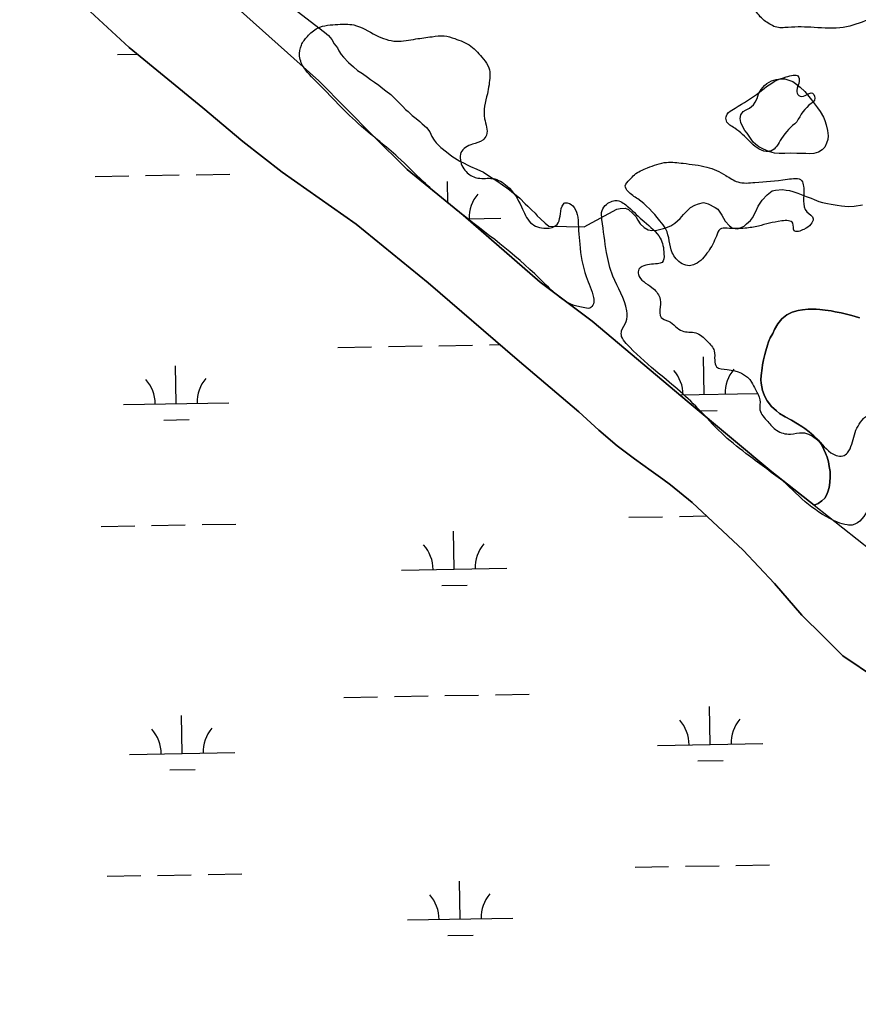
# Model space of a CAD drawing. Extents: x 3887375 to 3925618, y 296674 to 322633.
# Drawn here: x 3899133 to 3899931, y 311546 to 312486 of the extents above; entities that cross this region are included whole.
import ezdxf

# ---------------------------------------------------------------- set-up
doc = ezdxf.new("R2010")
doc.units = 0
for name, color, linetype in [('V-RIVR-EDGE', 7, 'Continuous'), ('V-TOPO-SHOR', 7, 'Continuous'), ('V-WETL-SWMP', 7, 'Continuous')]:
    doc.layers.add(name, color=color, linetype=linetype)

msp = doc.modelspace()

# ---------------------------------------------------------------- linework, layer by layer
at = {"layer": 'V-RIVR-EDGE'}
for points in [[(3896115.81, 312736.34), (3896123.65, 312723.71), (3896129.94, 312714.39), (3896135.57, 312703.73), (3896139.52, 312690.42), (3896139.84, 312681.44), (3896138.16, 312674.8), (3896136.82, 312674.13), (3896128.53, 312683.13), (3896119.59, 312696.46), (3896111.3, 312706.79), (3896107.31, 312707.79), (3896104.98, 312706.47), (3896104.3, 312701.15), (3896107.93, 312688.84), (3896111.24, 312681.18), (3896123.51, 312667.18), (3896140.75, 312647.19), (3896160.96, 312617.21), (3896188.48, 312584.89), (3896210.04, 312563.22), (3896237.58, 312538.54), (3896253.51, 312524.87), (3896271.43, 312512.52), (3896287.7, 312501.84), (3896298.99, 312494.83), (3896306.95, 312486.83), (3896325.83, 312456.19), (3896335.76, 312438.54), (3896350.69, 312424.2), (3896373.59, 312404.53), (3896404.79, 312381.84), (3896441.98, 312359.47), (3896468.87, 312343.44), (3896491.13, 312332.41), (3896500.09, 312327.07), (3896508.39, 312318.73), (3896515.34, 312306.41), (3896528.25, 312284.43), (3896534.87, 312271.78), (3896552.8, 312258.77), (3896583.01, 312239.74), (3896613.56, 312220.04), (3896639.77, 312198.69), (3896665.32, 312175.69), (3896698.52, 312152.99), (3896718.44, 312138.98), (3896746.97, 312114.63), (3896768.21, 312094.29), (3896793.75, 312068.29), (3896812.65, 312048.29), (3896828.9, 312029.96), (3896844.47, 312006.31), (3896867.36, 311982.32), (3896895.89, 311955.97), (3896948.98, 311909.95), (3896976.52, 311885.61), (3896985.15, 311878.61), (3896997.77, 311872.92), (3897005.41, 311870.24), (3897020.03, 311862.89), (3897041.6, 311845.88), (3897061.18, 311830.87), (3897070.14, 311823.86), (3897078.77, 311813.86), (3897087.7, 311797.55), (3897092.33, 311785.56), (3897096.96, 311776.91), (3897111.21, 311756.25), (3897119.5, 311747.25), (3897129.46, 311738.58), (3897149.37, 311722.57), (3897170.94, 311704.56), (3897186.2, 311690.56), (3897201.78, 311670.24), (3897228.63, 311633.26), (3897264.74, 311581.63), (3897280, 311564.96), (3897305.21, 311539.96), (3897328.43, 311515.63), (3897360.94, 311485.95), (3897388.81, 311458.28), (3897419.34, 311434.26), (3897433.94, 311420.26), (3897454.49, 311394.6), (3897475.04, 311368.28), (3897490.64, 311354.61), (3897505.56, 311336.62), (3897515.83, 311319.63), (3897527.76, 311305.3), (3897546.67, 311288.3), (3897564.61, 311280.6), (3897578.22, 311271.26), (3897592.82, 311257.92), (3897613.06, 311238.59), (3897630.3, 311218.92), (3897644.55, 311200.6), (3897648.87, 311196.6), (3897654.85, 311195.92), (3897664.81, 311187.91), (3897681.4, 311173.9), (3897695.99, 311156.24), (3897728.16, 311123.24), (3897747.72, 311099.25), (3897753.68, 311088.26), (3897756.67, 311085.6), (3897762.65, 311082.92), (3897779.57, 311067.58), (3897798.47, 311046.92), (3897815.39, 311028.59), (3897831.98, 311014.58), (3897852.23, 310999.9), (3897867.82, 310985.56), (3897880.75, 310970.23), (3897894, 310949.25), (3897907.58, 310928.6), (3897922.16, 310908.28), (3897948.03, 310879.62), (3897967.26, 310856.62), (3897987.83, 310835.29), (3898011.71, 310813.28), (3898048.56, 310785.26), (3898064.49, 310774.25), (3898081.41, 310759.24), (3898099.65, 310738.91), (3898112.92, 310724.58), (3898123.19, 310708.59), (3898130.8, 310696.27), (3898136.77, 310688.94), (3898147.38, 310677.27), (3898159.99, 310664.27), (3898168.95, 310655.27), (3898196.47, 310623.61), (3898206.08, 310609.29), (3898214.03, 310600.63), (3898230.28, 310581.96), (3898242.21, 310565.31), (3898262.44, 310541.31), (3898281.68, 310521.32), (3898296.6, 310505.98), (3898340.41, 310470.29), (3898350.02, 310459.29), (3898356.97, 310445.31), (3898373.55, 310425.98), (3898390.14, 310409.65), (3898399.44, 310404.64), (3898413.38, 310395.29), (3898421.67, 310387.29), (3898429.97, 310378.62), (3898436.58, 310363.31), (3898463.44, 310334.65), (3898482.35, 310314.65), (3898496.61, 310298.32), (3898513.19, 310279.65), (3898535.74, 310254.66), (3898547.35, 310241.99), (3898560.27, 310224.67), (3898576.51, 310203.01), (3898592.1, 310187.68), (3898611.34, 310166.02), (3898633.55, 310138.69), (3898638.19, 310134.36), (3898642.51, 310133.02), (3898652.14, 310127.67), (3898657.79, 310123.67), (3898665.42, 310115.67), (3898676.69, 310101.68), (3898685.97, 310090.68), (3898692.61, 310085.34), (3898699.25, 310080.34), (3898707.87, 310070.01), (3898714.49, 310056.36), (3898718.44, 310043.71), (3898720.43, 310041.05), (3898727.4, 310036.37), (3898760.27, 310015.01), (3898774.22, 310006), (3898785.49, 309994.33), (3898801.4, 309973.34), (3898808.69, 309959.36), (3898822.61, 309942.36), (3898837.86, 309924.7), (3898844.83, 309916.37), (3898858.75, 309899.04), (3898871.35, 309885.38), (3898894.54, 309850.41), (3898899.85, 309846.73), (3898908.49, 309840.73), (3898917.12, 309838.05), (3898920.44, 309835.71), (3898928.06, 309822.72), (3898935.35, 309812.73), (3898943.64, 309802.73), (3898951.92, 309787.75), (3898962.85, 309772.42), (3898972.46, 309757.44), (3898979.1, 309752.43), (3898987.07, 309749.09), (3898990.72, 309745.09), (3899001.98, 309727.77), (3899013.26, 309715.44), (3899031.17, 309696.44), (3899044.76, 309680.11), (3899055.7, 309665.45), (3899064.98, 309653.79), (3899074.59, 309640.13), (3899085.54, 309630.79), (3899093.85, 309628.11), (3899099.17, 309628.1), (3899103.15, 309626.09), (3899108.12, 309616.11), (3899114.74, 309606.45), (3899123.68, 309591.13), (3899128.32, 309582.8), (3899128.31, 309580.47), (3899127.62, 309569.17), (3899127.94, 309565.84), (3899132.92, 309561.51), (3899159.78, 309529.19), (3899190.96, 309497.19), (3899204.88, 309480.52), (3899212.17, 309470.2), (3899224.78, 309457.2), (3899244.68, 309437.53), (3899252.64, 309429.86), (3899261.93, 309422.85), (3899272.56, 309415.84), (3899279.52, 309406.52), (3899287.47, 309396.19), (3899300.06, 309376.54), (3899311.33, 309362.54), (3899327.91, 309343.22), (3899342.17, 309325.56), (3899360.07, 309304.56), (3899377.31, 309282.9), (3899414.45, 309240.58), (3899433.35, 309219.58), (3899447.28, 309203.92), (3899464.53, 309184.92), (3899479.11, 309166.93), (3899493.37, 309149.94)], [(3899654.24, 312611.31), (3899674.52, 312622.26), (3899691.28, 312631.47), (3899719.94, 312647.25), (3899751.25, 312668.31), (3899777.71, 312684.97), (3899808.58, 312706.47), (3899827.54, 312715.67), (3899840.76, 312718.72), (3899857.05, 312720.44), (3899866.74, 312719.1), (3899876.41, 312712.91), (3899890.47, 312701.43), (3899900.56, 312687.75), (3899901.42, 312677.18), (3899901.39, 312665.29), (3899893.86, 312647.7), (3899885.46, 312634.07), (3899885.01, 312628.79), (3899887.65, 312627.9), (3899906.16, 312635.34), (3899921.58, 312640.15), (3899929.07, 312640.13), (3899943.14, 312634.37), (3899965.12, 312621.54), (3899976.53, 312605.22), (3899983.09, 312586.72), (3899983.51, 312577.47), (3899981.29, 312569.11), (3899981.71, 312564.26), (3899986.55, 312558.97), (3899987.4, 312547.96), (3899983.85, 312535.64), (3899978.98, 312525.52), (3899968.36, 312505.29), (3899956.88, 312493.43), (3899940.13, 312485.99), (3899916.34, 312478.56), (3899888.6, 312478.63), (3899863.94, 312478.69), (3899851.61, 312479.16), (3899846.34, 312481.82), (3899841.06, 312485.35), (3899832.28, 312495.94), (3899820.43, 312512.26), (3899807.67, 312515.82), (3899790.5, 312516.74), (3899774.21, 312515.9), (3899757.92, 312515.5), (3899742.07, 312515.98), (3899731.94, 312517.33)], [(3899664.03, 312298.22), (3899665.73, 312272.68), (3899671.82, 312241.84), (3899678.82, 312222.01), (3899678.8, 312215.85), (3899675.27, 312211.89), (3899669.1, 312212.35), (3899662.94, 312213.68), (3899627.78, 312239.75), (3899550.89, 312303.34), (3899517.05, 312332.05), (3899492.89, 312355.44), (3899458.18, 312384.59), (3899414.7, 312427.85), (3899401.09, 312445.05), (3899399.34, 312451.22), (3899401.13, 312461.79), (3899406.88, 312470.14), (3899416.58, 312478.04), (3899435.96, 312481.51), (3899450.93, 312481.04), (3899472.05, 312471.3), (3899491.4, 312465.52), (3899509.9, 312467.68), (3899525.32, 312469.84), (3899536.77, 312470.7), (3899546.89, 312468.03), (3899562.28, 312460.95), (3899574.14, 312448.59), (3899579.4, 312440.21), (3899580.27, 312432.72), (3899578.02, 312415.56)], [(3899827.13, 312370.47), (3899813.07, 312382.83), (3899805.16, 312389.9), (3899805.17, 312394.74), (3899810.47, 312400.01), (3899833.84, 312414.92), (3899853.25, 312428.52), (3899862.06, 312431.58), (3899873.51, 312432), (3899874.38, 312427.59), (3899872.16, 312418.79), (3899873.91, 312413.94), (3899880.07, 312413.93), (3899887.12, 312416.11), (3899888.87, 312409.5), (3899885.78, 312406.43), (3899872.08, 312388.85)], [(3899578.02, 312415.56), (3899575.32, 312391.79), (3899577.04, 312376.37), (3899573.51, 312371.54), (3899563.81, 312367.6), (3899552.79, 312359.7), (3899552.33, 312352.65), (3899558.9, 312340.31), (3899569.02, 312335.44), (3899583.11, 312334.97), (3899596.74, 312327.89), (3899610.34, 312308.04), (3899619.11, 312293.05), (3899633.63, 312287.73), (3899644.2, 312291.22), (3899649.09, 312308.82), (3899651.74, 312311.9), (3899653.94, 312311.89), (3899660.53, 312307.48), (3899664.03, 312298.22)], [(3899872.08, 312388.85), (3899857.51, 312373.03), (3899847.36, 312361.17), (3899842.95, 312360.74), (3899827.13, 312370.47)], [(3899788.12, 312265.77), (3899775.32, 312253.47), (3899770.03, 312252.17), (3899757.28, 312258.8), (3899753.77, 312264.53), (3899747.66, 312287.01), (3899741.96, 312294.95), (3899720.88, 312315.69), (3899711.65, 312322.76), (3899709.02, 312328.05), (3899713, 312333.76), (3899717.85, 312338.6), (3899730.2, 312345.17)], [(3899730.2, 312345.17), (3899748.26, 312350.41), (3899764.11, 312349.49), (3899786.56, 312345.91), (3899804.59, 312337.94), (3899816.02, 312331.75), (3899832.31, 312331.27), (3899863.14, 312334.27), (3899876.79, 312332.92), (3899878.54, 312327.63), (3899878.5, 312313.54), (3899881.56, 312303.41), (3899887.71, 312296.79), (3899885.49, 312291.51), (3899878.88, 312286.68), (3899869.63, 312285.38), (3899868.32, 312292.43), (3899857.76, 312294.66), (3899835.73, 312289.87), (3899822.96, 312287.7), (3899805.79, 312287.74), (3899799.18, 312286.88), (3899795.64, 312280.28), (3899788.12, 312265.77)], [(3899737.64, 312152.29), (3899709.97, 312178.34), (3899705.58, 312184.96), (3899705.6, 312190.24), (3899710.02, 312199.04), (3899710.49, 312209.16), (3899697.36, 312242.22), (3899691.25, 312264.69), (3899686.92, 312295.96), (3899686.95, 312304.77), (3899691.36, 312310.48), (3899696.65, 312313.55), (3899701.5, 312313.98), (3899712.05, 312307.79), (3899726.99, 312294.1), (3899742.36, 312278.21), (3899745.84, 312263.23), (3899744.06, 312255.31), (3899739.66, 312254), (3899725.12, 312251.4), (3899722.03, 312248.76), (3899721.58, 312243.92), (3899734.32, 312231.56), (3899741.78, 312221.85), (3899742.2, 312213.05), (3899743.05, 312202.92), (3899750.09, 312199.38), (3899763.28, 312190.1), (3899776.04, 312188.31), (3899787.03, 312180.35), (3899793.61, 312171.09), (3899794.03, 312162.28), (3899795.78, 312156.11), (3899805.9, 312153.45), (3899829.2, 312141.5), (3899832.71, 312134.45), (3899837.09, 312124.75), (3899837.06, 312115.06), (3899844.52, 312104.04), (3899852.87, 312095.65), (3899866.07, 312092.1), (3899877.52, 312093.39), (3899892.03, 312086.31), (3899909.61, 312071.73), (3899915.77, 312071.28), (3899920.18, 312074.35), (3899926.83, 312091.5), (3899935.67, 312106.89), (3899939.2, 312109.53), (3899946.24, 312108.63), (3899959.85, 312090.98), (3899964.21, 312073.8), (3899960.2, 312055.32), (3899940.74, 312021.46), (3899924.85, 312005.65), (3899920.01, 312005.66), (3899910.77, 312008.33), (3899858.91, 312047.64)], [(3899858.91, 312047.64), (3899823.75, 312073.71), (3899800.46, 312093.14), (3899778.5, 312116.09), (3899737.64, 312152.29)]]:
    msp.add_spline(points, degree=3, dxfattribs=at)
at = {"layer": 'V-TOPO-SHOR'}
msp.add_line((3899888.77, 312024.42), (3899943.08, 311981.46), dxfattribs=at)
for points in [[(3898679.77, 313062.37), (3898734.57, 313017.29), (3898799.33, 312959.15), (3898867.89, 312896.82), (3898906.19, 312860.76), (3898920.84, 312848.44), (3899075.82, 312718.06), (3899130.16, 312673.22), (3899206.72, 312606.5), (3899283, 312545.87), (3899340.42, 312496.83), (3899417.71, 312428), (3899469.05, 312375.85), (3899501.69, 312343.5), (3899554.84, 312300.29), (3899628.1, 312236.59), (3899677.44, 312199.44), (3899769.81, 312121.82), (3899848.48, 312056.29), (3899888.77, 312024.42)], [(3899948.02, 311859.79), (3899915.8, 311881.21), (3899897.03, 311899.91), (3899876.83, 311920.02), (3899850.9, 311949.97), (3899821.19, 311981.79), (3899772.74, 312027.11), (3899752.1, 312043.91), (3899744.75, 312049.28), (3899733.61, 312057.2), (3899717.73, 312068.62), (3899701.36, 312080.98), (3899684.04, 312095.68), (3899665.04, 312113.2), (3899606.2, 312162.92), (3899521.7, 312236.01), (3899453.14, 312291.78), (3899382.98, 312340.93), (3899345.51, 312370.33), (3899307.31, 312402.31), (3899237.55, 312459.48), (3899187.92, 312505.51)], [(3899888.77, 312024.42), (3899892.49, 312026.11), (3899896, 312028.64), (3899898.68, 312031.15), (3899900.32, 312033.86), (3899901.75, 312037.2), (3899902.75, 312041.36), (3899903.55, 312046.15), (3899903.92, 312051.35), (3899903.67, 312056.54), (3899903.01, 312061.31), (3899902.14, 312065.67), (3899900.86, 312070.02), (3899899.38, 312073.95), (3899897.89, 312077.27), (3899895.57, 312082.03), (3899892.63, 312086.16), (3899888.23, 312090.28), (3899883.83, 312094.19), (3899879.66, 312097.48), (3899876.94, 312099.33), (3899872.76, 312101.79), (3899867.12, 312105.27), (3899861.07, 312108.55), (3899855.65, 312111.62), (3899852.72, 312114.09), (3899848.12, 312118.21), (3899843.92, 312123.58), (3899842.23, 312126.47), (3899840.96, 312129.37), (3899839.47, 312133.51), (3899838.32, 312140.57), (3899837.94, 312143.68), (3899838.24, 312147.84), (3899839.07, 312154.7), (3899839.38, 312157.82), (3899840.31, 312162.6), (3899841.64, 312167.6), (3899842.79, 312171.14), (3899844.11, 312176.76), (3899845.05, 312179.68), (3899846.63, 312183.43), (3899849.2, 312187.82), (3899850.96, 312191.57), (3899853.93, 312196.79), (3899857.76, 312201.6), (3899862.5, 312205.58), (3899867.68, 312208.12), (3899873.48, 312209.62), (3899877.43, 312210.27), (3899882.83, 312210.73), (3899887.39, 312210.98), (3899890.51, 312210.79), (3899894.04, 312210.62), (3899899.04, 312209.83), (3899904.86, 312209.25), (3899908.61, 312208.45), (3899914.23, 312207.25), (3899917.97, 312206.24), (3899923.18, 312205.04), (3899926.51, 312204.03), (3899931.71, 312202.61)]]:
    msp.add_lwpolyline(points, dxfattribs=at)
at = {"layer": 'V-WETL-SWMP'}
for p, q in [((3899226.47, 312452.82), (3899245.28, 312453.15)), ((3899205.04, 312337.01), (3899237.04, 312337.56)), ((3899253.04, 312337.83), (3899285.03, 312338.38)), ((3899301.03, 312338.66), (3899333.02, 312339.2)), ((3899540.36, 312312.06), (3899540.01, 312332.33)), ((3899559.03, 312296.65), (3899590.62, 312297.19)), ((3899435.87, 312174.44), (3899467.86, 312174.99)), ((3899483.86, 312175.27), (3899515.85, 312175.82)), ((3899531.85, 312176.09), (3899563.85, 312176.64)), ((3899579.85, 312176.92), (3899589.82, 312177.09)), ((3899784, 312129.67), (3899783.38, 312165.66)), ((3899282.17, 312121.06), (3899281.55, 312157.05)), ((3899760.94, 312129.27), (3899833.99, 312130.53)), ((3899232.18, 312120.2), (3899332.16, 312121.92)), ((3899779.02, 312114.15), (3899796.26, 312114.45)), ((3899270.43, 312105.42), (3899294.43, 312105.83)), ((3899712.59, 312013), (3899744.58, 312013.55)), ((3899760.58, 312013.82), (3899786.47, 312014.26)), ((3899210.75, 312004.38), (3899242.75, 312004.93)), ((3899258.74, 312005.21), (3899290.74, 312005.76)), ((3899306.74, 312006.03), (3899338.73, 312006.58)), ((3899546.34, 311963.71), (3899545.73, 311999.7)), ((3899496.35, 311962.85), (3899596.34, 311964.56)), ((3899534.61, 311948.07), (3899558.61, 311948.48)), ((3899585.55, 311844.29), (3899617.55, 311844.84)), ((3899441.58, 311841.82), (3899473.57, 311842.37)), ((3899489.57, 311842.64), (3899521.56, 311843.19)), ((3899537.56, 311843.47), (3899569.56, 311844.02)), ((3899789.71, 311797.04), (3899789.09, 311833.04)), ((3899287.88, 311788.43), (3899287.26, 311824.43)), ((3899739.72, 311796.19), (3899839.7, 311797.9)), ((3899237.88, 311787.57), (3899337.87, 311789.29)), ((3899777.98, 311781.41), (3899801.97, 311781.82)), ((3899276.14, 311772.8), (3899300.14, 311773.21)), ((3899718.3, 311680.37), (3899750.29, 311680.92)), ((3899766.29, 311681.19), (3899798.28, 311681.74)), ((3899814.28, 311682.02), (3899846.28, 311682.57)), ((3899216.46, 311671.76), (3899248.46, 311672.31)), ((3899264.45, 311672.58), (3899296.45, 311673.13)), ((3899312.45, 311673.4), (3899344.44, 311673.95)), ((3899552.05, 311631.08), (3899551.43, 311667.07)), ((3899502.06, 311630.22), (3899602.05, 311631.94)), ((3899540.32, 311615.44), (3899564.32, 311615.86))]:
    msp.add_line(p, q, dxfattribs=at)
for points in [[(3899321.57, 312552.57), (3899423.28, 312474.12), (3899426.81, 312470.84), (3899429.94, 312467.15), (3899432.45, 312463.04), (3899435.37, 312459.15), (3899436.84, 312456.47), (3899438.93, 312452.98), (3899441.22, 312450.32), (3899446.01, 312445.4), (3899450.59, 312441.31), (3899454.54, 312437.83), (3899459.1, 312434.98), (3899463.88, 312431.3), (3899466.99, 312429.06), (3899470.52, 312426.61), (3899474.67, 312423.75), (3899478.62, 312420.48), (3899481.53, 312418.23), (3899486.1, 312414.76), (3899490.26, 312410.88), (3899494.21, 312406.98), (3899497.75, 312403.5), (3899500.25, 312400.64), (3899502.54, 312398.59), (3899506.49, 312394.91), (3899510.23, 312392.05), (3899513.76, 312389.18), (3899516.05, 312387.14), (3899520.21, 312383.46), (3899523.34, 312379.35), (3899525.23, 312374.83), (3899527.32, 312371.34), (3899529.41, 312368.88), (3899533.78, 312364.58), (3899539.18, 312360.49), (3899544.17, 312356.4), (3899546.86, 312354.57), (3899551.64, 312351.51), (3899555.78, 312349.68), (3899558.89, 312348.06)], [(3899187.92, 312505.51), (3899237.55, 312459.48), (3899307.31, 312402.3), (3899345.51, 312370.33), (3899382.98, 312340.94), (3899453.14, 312291.78), (3899521.7, 312236.01), (3899606.2, 312162.92), (3899665.05, 312113.2), (3899684.04, 312095.68), (3899701.37, 312080.98), (3899717.73, 312068.62), (3899733.61, 312057.2), (3899744.75, 312049.28), (3899752.1, 312043.91), (3899772.74, 312027.11), (3899821.19, 311981.79), (3899850.9, 311949.97), (3899876.83, 311920.02), (3899897.03, 311899.91), (3899915.8, 311881.21), (3899948.02, 311859.79)], [(3899888.77, 312024.42), (3899848.48, 312056.29), (3899769.81, 312121.82), (3899677.44, 312199.44), (3899628.1, 312236.59), (3899554.84, 312300.29), (3899501.69, 312343.5), (3899469.05, 312375.85), (3899417.71, 312428), (3899340.42, 312496.83)], [(3899558.89, 312348.06), (3899562, 312346.43), (3899568, 312344), (3899574.22, 312340.96), (3899580.24, 312337.09), (3899582.94, 312335.46), (3899586.88, 312332.8), (3899592.28, 312329.13), (3899596.43, 312326.07), (3899599.13, 312324.23), (3899602.87, 312321.17), (3899605.36, 312319.12), (3899608.69, 312316.26), (3899613.89, 312310.94), (3899616.39, 312308.68), (3899619.93, 312305.21), (3899623.25, 312301.93), (3899625.34, 312299.67), (3899628.46, 312296.81), (3899633.03, 312292.51), (3899636.36, 312289.65), (3899669.92, 312289.14), (3899700.94, 312306), (3899704.27, 312306.66), (3899708.85, 312306.69), (3899711.98, 312305.68), (3899715.96, 312302.17), (3899719.11, 312298.86), (3899721.02, 312295.34), (3899723.33, 312291.82), (3899726.9, 312288.31), (3899730.67, 312286.26), (3899734.21, 312285.66), (3899739, 312285.91), (3899745.23, 312287.42), (3899748.14, 312288.48), (3899752.29, 312290.18), (3899756.22, 312292.5), (3899761.18, 312297.12), (3899764.28, 312300.69), (3899767.79, 312304.46), (3899771.09, 312307.41), (3899775.24, 312309.73), (3899778.77, 312311.01), (3899783.34, 312312.29), (3899787.93, 312310.87), (3899794.41, 312307.39), (3899796.92, 312305.74), (3899800.92, 312300.15), (3899803.89, 312294.35), (3899808.08, 312290.01), (3899811.02, 312287.95), (3899816.02, 312287.16), (3899822.04, 312289.71), (3899824.31, 312291.81), (3899828.03, 312295.17), (3899830.09, 312297.68), (3899833.17, 312303.74), (3899835.42, 312308.76), (3899839.33, 312314.41), (3899844.07, 312319.45), (3899848.83, 312323.23), (3899851.95, 312323.88), (3899858.6, 312324.56), (3899861.94, 312323.97), (3899865.07, 312323.57), (3899868.2, 312322.77), (3899873.21, 312321.14), (3899876.13, 312319.92), (3899880.94, 312317.87), (3899885.74, 312316.25), (3899888.66, 312315.02), (3899893.05, 312313.18), (3899896.39, 312312.38), (3899901.19, 312311.17), (3899904.73, 312310.57), (3899910.36, 312309.58), (3899914.53, 312308.98), (3899920.78, 312308.41), (3899926.6, 312308.87), (3899934.51, 312309.98)], [(3899931.71, 312202.61), (3899926.51, 312204.02), (3899923.18, 312205.04), (3899917.97, 312206.24), (3899914.23, 312207.25), (3899908.61, 312208.45), (3899904.86, 312209.25), (3899899.04, 312209.83), (3899894.04, 312210.62), (3899890.51, 312210.8), (3899887.39, 312210.98), (3899882.83, 312210.73), (3899877.43, 312210.27), (3899873.48, 312209.62), (3899867.68, 312208.12), (3899862.51, 312205.58), (3899857.76, 312201.6), (3899853.93, 312196.79), (3899850.96, 312191.57), (3899849.2, 312187.82), (3899846.63, 312183.43), (3899845.05, 312179.68), (3899844.12, 312176.76), (3899842.78, 312171.14), (3899841.64, 312167.6), (3899840.31, 312162.6), (3899839.38, 312157.82), (3899839.07, 312154.7), (3899838.24, 312147.84), (3899837.94, 312143.68), (3899838.33, 312140.57), (3899839.47, 312133.51), (3899840.96, 312129.37), (3899842.23, 312126.47), (3899843.92, 312123.58), (3899848.12, 312118.21), (3899852.72, 312114.09), (3899855.65, 312111.62), (3899861.07, 312108.55), (3899867.13, 312105.27), (3899872.76, 312101.79), (3899876.94, 312099.33), (3899879.66, 312097.48), (3899883.84, 312094.19), (3899888.23, 312090.28), (3899892.63, 312086.16), (3899895.57, 312082.03), (3899897.89, 312077.27), (3899899.38, 312073.96), (3899900.86, 312070.02), (3899902.14, 312065.67), (3899903.01, 312061.31), (3899903.67, 312056.54), (3899903.92, 312051.35), (3899903.55, 312046.15), (3899902.75, 312041.36), (3899901.75, 312037.2), (3899900.32, 312033.86), (3899898.68, 312031.15), (3899896, 312028.64), (3899892.49, 312026.11), (3899888.77, 312024.42)]]:
    msp.add_lwpolyline(points, dxfattribs=at)
msp.add_lwpolyline([(3899830.47, 312369.54), (3899824.78, 312378.04), (3899822.67, 312380.52), (3899820.56, 312384.66), (3899818.86, 312388.4), (3899818.21, 312391.93), (3899819.01, 312395.69), (3899821.07, 312398.62), (3899823.97, 312400.31), (3899827.08, 312401.79), (3899830.81, 312404.95), (3899832.66, 312407.46), (3899834.29, 312411.22), (3899835.72, 312415.6), (3899838.18, 312419.79), (3899841.48, 312423.36), (3899843.76, 312425.46), (3899848.11, 312427.78), (3899852.47, 312429.28), (3899857.05, 312429.94), (3899860.8, 312429.76), (3899863.72, 312428.95), (3899868.31, 312427.11), (3899870.83, 312425.47), (3899875.23, 312421.96), (3899879.64, 312417.63), (3899883.42, 312412.87), (3899885.95, 312409.77), (3899889.73, 312404.8), (3899891.63, 312402.32), (3899894.16, 312398.8), (3899897.53, 312393.41), (3899898.6, 312390.29), (3899900.09, 312385.93), (3899901.17, 312380.74), (3899901.84, 312375.74), (3899901.66, 312372.2), (3899900.44, 312368.65), (3899898.6, 312364.89), (3899896.33, 312362.16), (3899892.6, 312360.05), (3899888.23, 312358.77), (3899884.49, 312358.53), (3899880.74, 312358.71), (3899875.32, 312358.87), (3899871.99, 312358.85), (3899866.16, 312359.01), (3899860.75, 312358.75), (3899855.33, 312358.71), (3899850.96, 312359.09), (3899846.37, 312360.51), (3899843.44, 312361.53), (3899839.89, 312363.16), (3899836.12, 312365.22), (3899832.98, 312367.69)], close=True, dxfattribs=at)
for centre, start, end in [((3899595.86, 312297.75), 140.21154, 181.75519), ((3899337.39, 312122.48), 140.21154, 181.75519), ((3899728.76, 312129.2), 0.21154, 41.7552), ((3899839.23, 312131.09), 140.21154, 181.75519), ((3899226.93, 312120.58), 0.21154, 41.7552), ((3899491.1, 311963.23), 0.21154, 41.7552), ((3899601.57, 311965.13), 140.21154, 181.75519), ((3899734.47, 311796.57), 0.21154, 41.7552), ((3899844.94, 311798.47), 140.21154, 181.75519), ((3899232.63, 311787.96), 0.21154, 41.7552), ((3899343.1, 311789.85), 140.21154, 181.75519), ((3899496.81, 311630.61), 0.21154, 41.7552), ((3899607.28, 311632.5), 140.21154, 181.75519)]:
    msp.add_arc(centre, 35.25, start, end, dxfattribs=at)

doc.saveas('drawing.dxf')
